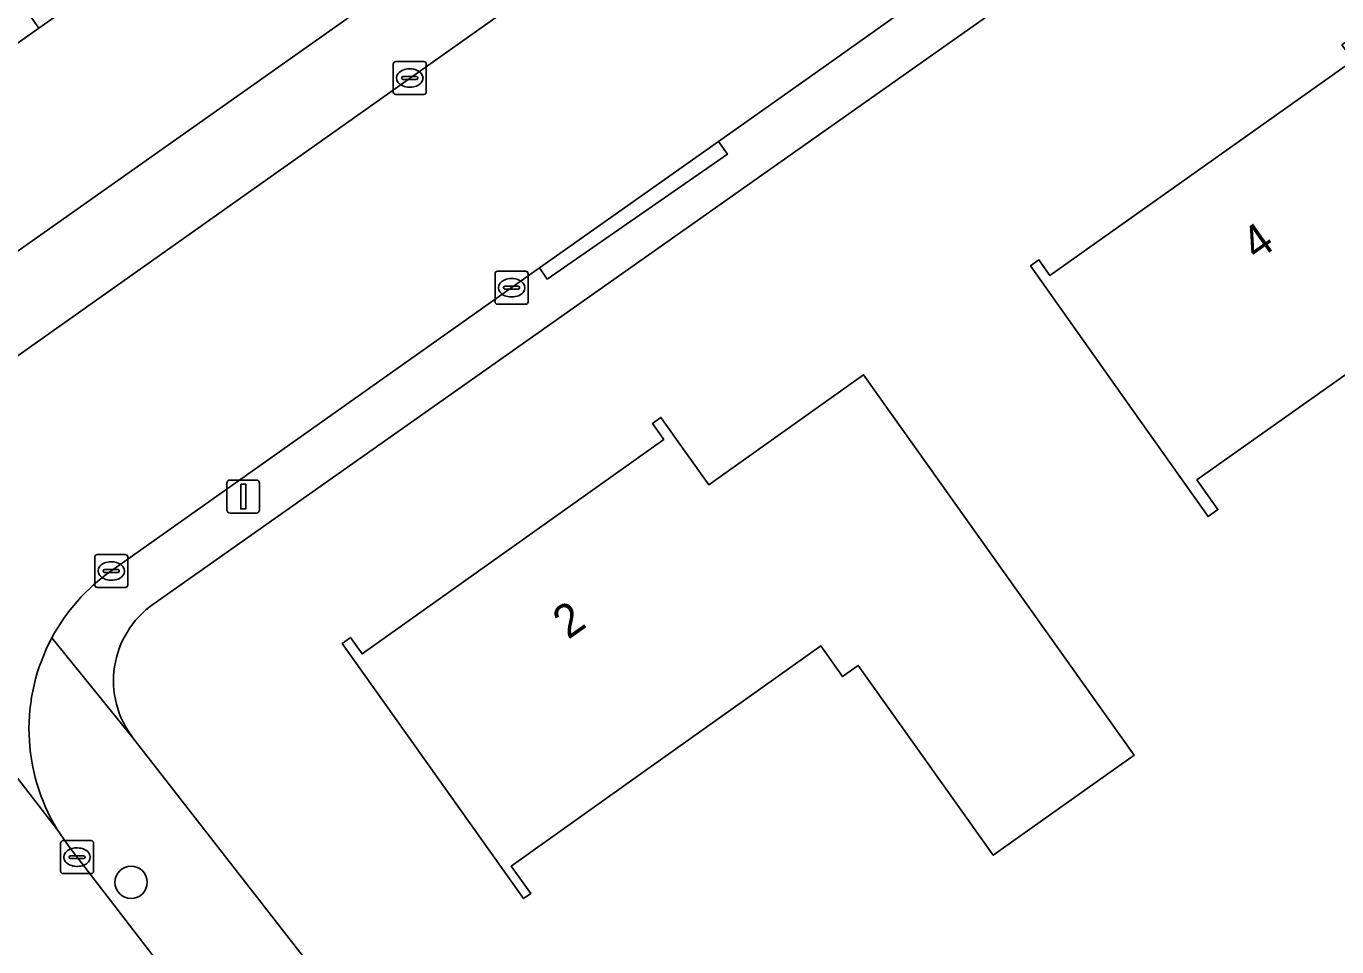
# Model space of a CAD drawing. Extents: x 159352 to 160617, y 385888 to 387323.
# Drawn here: x 160374.38 to 160414.12, y 386562.6 to 386590.51 of the extents above; entities that cross this region are included whole.
import ezdxf

# ---------------------------------------------------------------- set-up
doc = ezdxf.new("R2010")
doc.units = 0
for name, color, linetype in [('IMGEO_Boom', 7, 'Continuous'), ('IMGEO_Erf', 7, 'Continuous'), ('IMGEO_Kolk', 7, 'Continuous'), ('IMGEO_Lichtmast', 7, 'Continuous'), ('IMGEO_Pand', 7, 'Continuous'), ('IMGEO_Pand_nummerreeks', 7, 'Continuous'), ('IMGEO_Rijbaan_lokaal_open', 7, 'Continuous'), ('IMGEO_Voetpad_open', 7, 'Continuous')]:
    doc.layers.add(name, color=color, linetype=linetype)

msp = doc.modelspace()

# ---------------------------------------------------------------- linework, layer by layer
at = {"layer": 'IMGEO_Boom'}
msp.add_circle((160377.558, 386564.55), 0.489, dxfattribs=at)
at = {"layer": 'IMGEO_Erf'}
for points in [[(160453.027, 386625.721), (160378.222, 386572.978)], [(160374.063, 386583.653), (160404.937, 386605.453), (160401.983, 386609.637), (160399.826, 386608.117), (160400.237, 386607.534), (160399.933, 386607.32), (160399.522, 386607.903), (160393.498, 386603.657), (160387.222, 386599.232), (160381.014, 386594.856), (160374.765, 386590.452), (160368.972, 386586.368)], [(160377.611, 386568.935), (160404.107, 386534.93)]]:
    msp.add_lwpolyline(points, dxfattribs=at)
for points in [[(160410.518, 386575.853), (160410.22, 386575.642), (160407.725, 386579.165), (160404.835, 386583.245), (160405.09, 386583.426), (160405.424, 386582.954), (160414.618, 386589.467), (160414.279, 386589.945), (160414.544, 386590.133), (160415.932, 386588.174), (160419.209, 386590.495), (160422.099, 386586.415), (160423.212, 386584.844), (160419.976, 386582.552), (160419.34, 386583.45), (160409.883, 386576.75)], [(160407.98, 386568.411), (160403.705, 386565.369), (160399.608, 386571.126), (160399.136, 386570.79), (160398.474, 386571.719), (160393.162, 386567.939), (160389.088, 386565.04), (160389.677, 386564.211), (160389.459, 386564.056), (160383.955, 386571.79), (160384.209, 386571.972), (160384.564, 386571.474), (160393.71, 386577.982), (160393.368, 386578.463), (160393.626, 386578.646), (160395.08, 386576.603), (160398.094, 386578.748), (160399.773, 386579.943)]]:
    msp.add_lwpolyline(points, close=True, dxfattribs=at)
msp.add_arc((160379.864, 386570.662), 2.839, 125.3406, 217.4718, dxfattribs=at)
at = {"layer": 'IMGEO_Kolk'}
for p, q in [((160385.509, 386588.513), (160385.509, 386589.365)), ((160385.584, 386589.439), (160386.436, 386589.439)), ((160385.997, 386589.219), (160386.022, 386589.219)), ((160386.51, 386589.365), (160386.51, 386588.513)), ((160385.768, 386588.933), (160385.768, 386588.945)), ((160386.206, 386588.896), (160385.808, 386588.896)), ((160385.811, 386588.982), (160386.209, 386588.982)), ((160386.252, 386588.945), (160386.252, 386588.933)), ((160386.436, 386588.439), (160385.584, 386588.439)), ((160386.02, 386588.659), (160385.995, 386588.659)), ((160388.597, 386582.154), (160388.597, 386583.006)), ((160388.672, 386583.08), (160389.524, 386583.08)), ((160389.085, 386582.86), (160389.11, 386582.86)), ((160389.598, 386583.006), (160389.598, 386582.154)), ((160388.856, 386582.574), (160388.856, 386582.586)), ((160389.294, 386582.537), (160388.896, 386582.537)), ((160388.899, 386582.623), (160389.297, 386582.623)), ((160389.34, 386582.586), (160389.34, 386582.574)), ((160389.524, 386582.08), (160388.672, 386582.08)), ((160389.108, 386582.3), (160389.083, 386582.3)), ((160376.457, 386573.565), (160376.457, 386574.417)), ((160376.532, 386574.491), (160377.384, 386574.491)), ((160376.945, 386574.271), (160376.97, 386574.271)), ((160377.458, 386574.417), (160377.458, 386573.565)), ((160376.716, 386573.985), (160376.716, 386573.997)), ((160377.154, 386573.948), (160376.756, 386573.948)), ((160376.759, 386574.034), (160377.157, 386574.034)), ((160377.2, 386573.997), (160377.2, 386573.985)), ((160377.384, 386573.491), (160376.532, 386573.491)), ((160376.968, 386573.711), (160376.943, 386573.711)), ((160375.495, 386565.814), (160376.347, 386565.814)), ((160375.42, 386564.888), (160375.42, 386565.74)), ((160375.908, 386565.594), (160375.933, 386565.594)), ((160376.421, 386565.74), (160376.421, 386564.888)), ((160375.679, 386565.308), (160375.679, 386565.32)), ((160376.117, 386565.271), (160375.719, 386565.271)), ((160375.722, 386565.357), (160376.12, 386565.357)), ((160375.931, 386565.034), (160375.906, 386565.034)), ((160376.163, 386565.32), (160376.163, 386565.308)), ((160376.347, 386564.814), (160375.495, 386564.814))]:
    msp.add_line(p, q, dxfattribs=at)
for points in [[(160385.509, 386588.513), (160385.509, 386589.365)], [(160385.584, 386589.439), (160386.436, 386589.439)], [(160386.51, 386589.365), (160386.51, 386588.513)], [(160386.436, 386588.439), (160385.584, 386588.439)], [(160388.597, 386582.154), (160388.597, 386583.006)], [(160388.672, 386583.08), (160389.524, 386583.08)], [(160389.598, 386583.006), (160389.598, 386582.154)], [(160389.524, 386582.08), (160388.672, 386582.08)], [(160376.457, 386573.565), (160376.457, 386574.417)], [(160376.532, 386574.491), (160377.384, 386574.491)], [(160377.458, 386574.417), (160377.458, 386573.565)], [(160377.384, 386573.491), (160376.532, 386573.491)], [(160375.495, 386565.814), (160376.347, 386565.814)], [(160375.42, 386564.888), (160375.42, 386565.74)], [(160376.421, 386565.74), (160376.421, 386564.888)], [(160376.347, 386564.814), (160375.495, 386564.814)]]:
    msp.add_lwpolyline(points, dxfattribs=at)
for centre, radius, start, end in [((160385.586, 386589.363), 0.0765, 91.552, 178.448), ((160385.586, 386589.363), 0.0765, 91.552, 178.448), ((160386.434, 386589.363), 0.0765, 1.552, 88.448), ((160386.434, 386589.363), 0.0765, 1.552, 88.448), ((160385.808, 386588.942), 0.0403, 85.8775, 175.7526), ((160385.805, 386588.932), 0.0366, 178.938, 274.7102), ((160386.209, 386588.939), 0.043, 264.8664, 352.4533), ((160386.213, 386588.944), 0.0386, 1.7309, 96.639), ((160385.586, 386588.515), 0.0765, 181.552, 268.448), ((160385.586, 386588.515), 0.0765, 181.552, 268.448), ((160386.434, 386588.515), 0.0765, 271.552, 358.448), ((160386.434, 386588.515), 0.0765, 271.552, 358.448), ((160388.674, 386583.004), 0.0765, 91.552, 178.448), ((160388.674, 386583.004), 0.0765, 91.552, 178.448), ((160389.522, 386583.004), 0.0765, 1.552, 88.448), ((160389.522, 386583.004), 0.0765, 1.552, 88.448), ((160388.896, 386582.583), 0.0403, 85.8775, 175.7526), ((160388.893, 386582.573), 0.0366, 178.938, 274.7102), ((160389.297, 386582.58), 0.043, 264.8664, 352.4533), ((160389.301, 386582.585), 0.0386, 1.7309, 96.639), ((160388.674, 386582.156), 0.0765, 181.552, 268.448), ((160388.674, 386582.156), 0.0765, 181.552, 268.448), ((160389.522, 386582.156), 0.0765, 271.552, 358.448), ((160389.522, 386582.156), 0.0765, 271.552, 358.448), ((160376.534, 386574.415), 0.0765, 91.552, 178.448), ((160376.534, 386574.415), 0.0765, 91.552, 178.448), ((160377.382, 386574.415), 0.0765, 1.552, 88.448), ((160377.382, 386574.415), 0.0765, 1.552, 88.448), ((160376.756, 386573.994), 0.0403, 85.8775, 175.7526), ((160376.753, 386573.984), 0.0366, 178.938, 274.7102), ((160377.157, 386573.991), 0.043, 264.8664, 352.4533), ((160377.161, 386573.996), 0.0386, 1.7309, 96.639), ((160376.534, 386573.567), 0.0765, 181.552, 268.448), ((160376.534, 386573.567), 0.0765, 181.552, 268.448), ((160377.382, 386573.567), 0.0765, 271.552, 358.448), ((160377.382, 386573.567), 0.0765, 271.552, 358.448), ((160375.497, 386565.738), 0.0765, 91.552, 178.448), ((160375.497, 386565.738), 0.0765, 91.552, 178.448), ((160376.345, 386565.738), 0.0765, 1.552, 88.448), ((160376.345, 386565.738), 0.0765, 1.552, 88.448), ((160375.719, 386565.317), 0.0403, 85.8775, 175.7526), ((160375.716, 386565.307), 0.0366, 178.938, 274.7102), ((160376.12, 386565.314), 0.043, 264.8664, 352.4533), ((160376.124, 386565.319), 0.0386, 1.7309, 96.639), ((160375.497, 386564.89), 0.0765, 181.552, 268.448), ((160375.497, 386564.89), 0.0765, 181.552, 268.448), ((160376.345, 386564.89), 0.0765, 271.552, 358.448), ((160376.345, 386564.89), 0.0765, 271.552, 358.448)]:
    msp.add_arc(centre, radius, start, end, dxfattribs=at)
for centre, major_axis, ratio, start_param, end_param in [((160385.996, 386588.939), (-0.387, 0.002), 0.722429, 4.712389, 7.853982), ((160386.021, 386588.939), (-0.39, 0.002), 0.717154, 1.570796, 4.712389), ((160389.084, 386582.58), (-0.387, 0.002), 0.722429, 4.712389, 7.853982), ((160389.109, 386582.58), (-0.39, 0.002), 0.717154, 1.570796, 4.712389), ((160376.944, 386573.991), (-0.387, 0.002), 0.722429, 4.712389, 7.853982), ((160376.969, 386573.991), (-0.39, 0.002), 0.717154, 1.570796, 4.712389), ((160375.907, 386565.314), (-0.387, 0.002), 0.722429, 4.712389, 7.853982), ((160375.932, 386565.314), (-0.39, 0.002), 0.717154, 1.570796, 4.712389)]:
    msp.add_ellipse(centre, major_axis=major_axis, ratio=ratio, start_param=start_param, end_param=end_param, dxfattribs=at)
at = {"layer": 'IMGEO_Lichtmast'}
for p, q in [((160380.465, 386575.849), (160380.465, 386576.649)), ((160380.465, 386576.649), (160380.465, 386575.849)), ((160380.565, 386576.749), (160381.355, 386576.749)), ((160381.355, 386576.749), (160380.565, 386576.749)), ((160381.455, 386576.649), (160381.455, 386575.849)), ((160381.455, 386575.849), (160381.455, 386576.649)), ((160381.355, 386575.749), (160380.565, 386575.749)), ((160380.565, 386575.749), (160381.355, 386575.749))]:
    msp.add_line(p, q, dxfattribs=at)
msp.add_lwpolyline([(160380.885, 386576.624), (160381.035, 386576.624), (160381.035, 386575.874), (160380.885, 386575.874), (160380.885, 386576.624)], dxfattribs=at)
for centre, start, end in [((160380.565, 386576.649), 90, 180), ((160380.565, 386576.649), 90, 180), ((160381.355, 386576.649), 0, 90), ((160381.355, 386576.649), 360, 90), ((160380.565, 386575.849), 180, 270), ((160380.565, 386575.849), 180, 270), ((160381.355, 386575.849), 270, 0), ((160381.355, 386575.849), 270, 0)]:
    msp.add_arc(centre, 0.1, start, end, dxfattribs=at)
at = {"layer": 'IMGEO_Pand'}
for points in [[(160376.102, 386601.824), (160372.482, 386599.273), (160370.547, 386602.016), (160370.087, 386601.691), (160367.126, 386605.888), (160365.256, 386608.539), (160363.089, 386607.011), (160364.959, 386604.359), (160368.087, 386599.925), (160369.854, 386597.42), (160374.765, 386590.452), (160381.014, 386594.856)], [(160369.854, 386597.42), (160368.087, 386599.925), (160364.553, 386597.433), (160366.319, 386594.928), (160364.038, 386593.32), (160363.663, 386593.851), (160363.416, 386593.677), (160363.732, 386593.228), (160361.813, 386591.875), (160366.206, 386585.643), (160368.126, 386586.996), (160369.105, 386585.606), (160369.375, 386585.796), (160368.972, 386586.368), (160374.765, 386590.452)], [(160422.099, 386586.415), (160419.209, 386590.495), (160415.932, 386588.174), (160414.544, 386590.133), (160414.279, 386589.945), (160414.618, 386589.467), (160405.424, 386582.954), (160405.09, 386583.426), (160404.835, 386583.245), (160407.725, 386579.165), (160410.22, 386575.642), (160410.518, 386575.853), (160409.883, 386576.75), (160419.34, 386583.45), (160419.976, 386582.552), (160423.212, 386584.844)], [(160393.162, 386567.939), (160398.474, 386571.719), (160399.136, 386570.79), (160399.608, 386571.126), (160403.705, 386565.369), (160407.98, 386568.411), (160399.773, 386579.943), (160398.094, 386578.748), (160395.08, 386576.603), (160393.626, 386578.646), (160393.368, 386578.463), (160393.71, 386577.982), (160384.564, 386571.474), (160384.209, 386571.972), (160383.955, 386571.79), (160389.459, 386564.056), (160389.677, 386564.211), (160389.088, 386565.04)]]:
    msp.add_lwpolyline(points, close=True, dxfattribs=at)
at = {"layer": 'IMGEO_Rijbaan_lokaal_open'}
for points in [[(160449.182, 386633.57), (160436.477, 386624.643), (160419.189, 386612.389), (160410.31, 386606.122), (160403.466, 386601.291), (160401.347, 386599.795), (160372.499, 386579.374)], [(160376.946, 386573.983), (160389.943, 386583.179), (160395.371, 386587.019), (160398.714, 386589.384), (160409.12, 386596.773), (160413.063, 386599.573), (160413.84, 386600.125), (160425.408, 386608.232)], [(160364.231, 386580.616), (160364.653, 386579.964), (160375.32, 386566.148)]]:
    msp.add_lwpolyline(points, dxfattribs=at)
msp.add_lwpolyline([(160364.231, 386580.616), (160350.541, 386598.384), (160348.256, 386601.366), (160342.793, 386597.184), (160362.478, 386571.52), (160367.923, 386564.445), (160373.807, 386556.798), (160375.061, 386555.169), (160380.523, 386559.335), (160375.676, 386565.631), (160375.32, 386566.148), (160364.653, 386579.964)], close=True, dxfattribs=at)
for centre, radius, start, end in [((160380.306, 386569.202), 5.844, 125.1029, 151.8063), ((160380.315, 386569.199), 5.853, 151.8176, 211.4134)]:
    msp.add_arc(centre, radius, start, end, dxfattribs=at)
at = {"layer": 'IMGEO_Voetpad_open'}
for points in [[(160447.286, 386635.354), (160405.654, 386605.959), (160404.937, 386605.453), (160374.063, 386583.653), (160368.958, 386580.05), (160370.183, 386578.379)], [(160451.942, 386626.902), (160449.582, 386625.237), (160449.87, 386624.83), (160445.926, 386622.047), (160445.638, 386622.455), (160434.038, 386614.272), (160430.351, 386611.686), (160430.637, 386611.277), (160425.694, 386607.823), (160425.408, 386608.232), (160413.84, 386600.125), (160413.063, 386599.573), (160413.349, 386599.172), (160409.414, 386596.362), (160409.12, 386596.773), (160398.714, 386589.384), (160395.371, 386587.019), (160395.642, 386586.627), (160390.175, 386582.844), (160389.943, 386583.179), (160376.946, 386573.983)], [(160378.222, 386572.978), (160453.027, 386625.721)], [(160372.499, 386579.374), (160401.347, 386599.795), (160403.466, 386601.291), (160403.178, 386601.699), (160410.022, 386606.53), (160410.31, 386606.122), (160419.189, 386612.389), (160436.477, 386624.643)], [(160377.611, 386568.935), (160375.156, 386571.963)], [(160375.156, 386571.963), (160377.611, 386568.935)], [(160404.107, 386534.93), (160377.611, 386568.935)], [(160375.32, 386566.148), (160375.676, 386565.631), (160380.523, 386559.335), (160382.28, 386557.053), (160387.932, 386549.71), (160395.664, 386539.75), (160396.054, 386540.061), (160398.53, 386536.902), (160398.14, 386536.591), (160400.429, 386533.687)]]:
    msp.add_lwpolyline(points, dxfattribs=at)
msp.add_lwpolyline([(160395.371, 386587.019), (160389.943, 386583.179), (160390.175, 386582.844), (160395.642, 386586.627)], close=True, dxfattribs=at)
for centre, radius, start, end in [((160380.306, 386569.202), 5.844, 125.1029, 151.8063), ((160379.864, 386570.662), 2.839, 125.3406, 217.4718), ((160380.315, 386569.199), 5.853, 151.8176, 211.4134)]:
    msp.add_arc(centre, radius, start, end, dxfattribs=at)

# ---------------------------------------------------------------- texts
at = {"layer": 'IMGEO_Pand_nummerreeks'}
for s, rotation, p in [('4', 35.3114, (160411.692, 386583.375)), ('2', 35.4344, (160390.813, 386571.895))]:
    msp.add_text(s, height=1, rotation=rotation, dxfattribs=at).set_placement(p)

doc.saveas('drawing.dxf')
